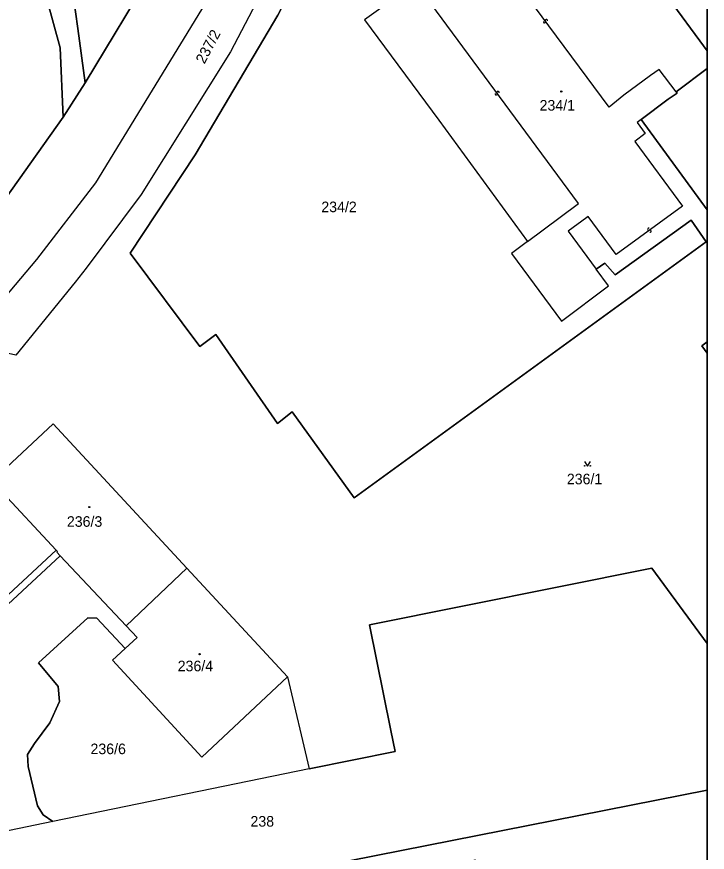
# Model space of a CAD drawing. Extents: x -598233 to -596890, y -1157848 to -1156431.
# Drawn here: x -597001.4 to -596890.5, y -1157038.3 to -1156904.1 of the extents above; entities that cross this region are included whole.
import ezdxf

# ---------------------------------------------------------------- set-up
doc = ezdxf.new("R2010")
doc.units = 0
for name, color, linetype in [('Level 1', 7, 'Continuous'), ('Level 13', 7, 'Continuous'), ('Level 3', 7, 'Continuous'), ('Level 4', 7, 'Continuous'), ('Level 5', 7, 'Continuous'), ('Level 60', 7, 'Continuous'), ('Vrstva 60', 7, 'Continuous'), ('zajmove_uzemi', 7, 'Continuous')]:
    doc.layers.add(name, color=color, linetype=linetype)

msp = doc.modelspace()

# ---------------------------------------------------------------- linework, layer by layer
at = {"layer": 'Level 1'}
for p, q in [((-596895.47, -1156916.15), (-596890.46, -1156912.43)), ((-596901.07, -1156920.58), (-596890.46, -1156935.14)), ((-596890.46, -1156940.16), (-596890.62, -1156940.27)), ((-596890.46, -1157028.38), (-596960.22, -1157042.12))]:
    msp.add_line(p, q, dxfattribs=at)
for points in [[(-597009.6, -1156956.63), (-596998.14, -1156943.1), (-596988.69, -1156930.77), (-596970.47, -1156900.93), (-596962.55, -1156885.73), (-596955.51, -1156871.69), (-596953.78, -1156869.49), (-596950.55, -1156867.45), (-596948.08, -1156867.08), (-596945.38, -1156867.2)], [(-596945.97, -1156868.45), (-596947.49, -1156871.65), (-596956.97, -1156890.46), (-596967.06, -1156909.74), (-596981.38, -1156932.63), (-596990.23, -1156944.5), (-596992.02, -1156946.76), (-597001.55, -1156958.44)], [(-596990.38, -1156914.69), (-596979.19, -1156896.14), (-596968.48, -1156875.52), (-596964.91, -1156867.7)], [(-596988.68, -1156875.31), (-596992.12, -1156880.31), (-596993.06, -1156895.24), (-596991.57, -1156905.96), (-596990.38, -1156914.69)], [(-596928.6, -1156888.91), (-596947.51, -1156880.09), (-596959.43, -1156903.83), (-596972.74, -1156926.29), (-596983.17, -1156942.06), (-596972, -1156957.06), (-596969.41, -1156955.14), (-596959.51, -1156969.43), (-596957.12, -1156967.55), (-596947.19, -1156981.41), (-596890.62, -1156940.27)], [(-596993.91, -1156920.24), (-596994.4, -1156909.07), (-597002.05, -1156881.08), (-597031.29, -1156895.2), (-597043.7, -1156920), (-597054.16, -1156933.55), (-597043.31, -1156937.64)], [(-596890.46, -1156909.58), (-596891.67, -1156907.95), (-596900.35, -1156896.12), (-596902.97, -1156892.72)], [(-596937.3, -1156898.64), (-596945.54, -1156904.58), (-596933.61, -1156920.7), (-596919.33, -1156940.2)], [(-596990.38, -1156914.69), (-596993.91, -1156920.24)], [(-596901.07, -1156920.58), (-596896.73, -1156917.35), (-596895.31, -1156916.36), (-596895.47, -1156916.15)], [(-597005.33, -1156936.23), (-596993.91, -1156920.24)], [(-596890.62, -1156940.27), (-596893.03, -1156936.77), (-596905.28, -1156945.55), (-596906.94, -1156943.67), (-596908.32, -1156944.63)], [(-596919.33, -1156940.2), (-596921.9, -1156942.12), (-596913.86, -1156953), (-596906.32, -1156947.35), (-596908.32, -1156944.63)], [(-596890.46, -1156956.3), (-596891.34, -1156956.95), (-596890.46, -1156958.14)], [(-596974.09, -1156992.67), (-596995.54, -1156969.5), (-597005.55, -1156978.83), (-597004.81, -1156979.62), (-597004.7, -1156979.52), (-597004.35, -1156979.83)], [(-597004.35, -1156979.83), (-596995.06, -1156989.77)], [(-596994.42, -1156990.68), (-596994.93, -1156990.13), (-596994.82, -1156990.03), (-596995.06, -1156989.77)], [(-597011.15, -1157004.74), (-597010.4, -1157005.55), (-596994.42, -1156990.68)], [(-596994.42, -1156990.68), (-596983.81, -1157001.96)], [(-596983.81, -1157001.96), (-596974.09, -1156992.67)], [(-596974.09, -1156992.67), (-596957.92, -1157010.13)], [(-596954.41, -1157024.91), (-596940.59, -1157022.16), (-596941.28, -1157018.76), (-596944.71, -1157001.79), (-596899.38, -1156992.67), (-596890.46, -1157004.78)], [(-596995.57, -1157033.4), (-596997.13, -1157032.32), (-596998.05, -1157030.87), (-596999.57, -1157024.56), (-596999.67, -1157022.63), (-596998.54, -1157020.88), (-596996.08, -1157017.51), (-596994.53, -1157014.13), (-596994.74, -1157011.7), (-596997.88, -1157007.88), (-596989.95, -1157000.69), (-596988.54, -1157000.73), (-596983.96, -1157005.59)], [(-596983.96, -1157005.59), (-596982.05, -1157003.83), (-596983.81, -1157001.96)], [(-596957.92, -1157010.13), (-596971.64, -1157023.05), (-596986.01, -1157007.49), (-596983.96, -1157005.59)], [(-596957.92, -1157010.13), (-596954.41, -1157024.91)], [(-596954.41, -1157024.91), (-596995.57, -1157033.4)], [(-596995.57, -1157033.4), (-597013.66, -1157037.13)]]:
    msp.add_lwpolyline(points, dxfattribs=at)
at = {"layer": 'Level 13'}
for centre, start, end in [((-596916.32, -1156904.69), 343.6946, 216.2846), ((-596916.62, -1156904.91), 163.909, 36.007), ((-596924.37, -1156916.47), 163.816, 35.914), ((-596924.07, -1156916.25), 343.6016, 216.1916), ((-596899.87, -1156938.25), 73.2976, 305.8876), ((-596899.65, -1156938.55), 253.512, 125.61)]:
    msp.add_arc(centre, 0.184, start, end, dxfattribs=at)
at = {"layer": 'Level 3'}
for points in [[(-596895.47, -1156916.15), (-596898.21, -1156912.56), (-596899.6, -1156913.52), (-596903.88, -1156916.71), (-596906.24, -1156918.6), (-596926.69, -1156891)], [(-596919.33, -1156940.2), (-596911.35, -1156934.24), (-596911.13, -1156934.08), (-596937.3, -1156898.64)], [(-596901.07, -1156920.58), (-596901.75, -1156921.06), (-596900.43, -1156922.87), (-596902.12, -1156924.15), (-596894.44, -1156934.51), (-596905.08, -1156942.28), (-596909.59, -1156936.17), (-596909.8, -1156936.33), (-596912.79, -1156938.55), (-596908.32, -1156944.63)], [(-597011.15, -1157004.74), (-596995.06, -1156989.77)]]:
    msp.add_lwpolyline(points, dxfattribs=at)
at = {"layer": 'Level 5'}
msp.add_lwpolyline([(-596910.21, -1156975.55), (-596909.71, -1156976.3), (-596909.21, -1156975.55)], dxfattribs=at)
for centre, radius in [((-596913.91, -1156916.1), 0.09), ((-596913.91, -1156916.1), 0.0521), ((-596910.16, -1156976.25), 0.05), ((-596909.26, -1156976.25), 0.05), ((-596989.73, -1156982.87), 0.09), ((-596989.73, -1156982.87), 0.0521), ((-596972.01, -1157006.51), 0.09), ((-596972.01, -1157006.51), 0.0521)]:
    msp.add_circle(centre, radius, dxfattribs=at)
at = {"layer": 'Level 60'}
for points in [[(-596993.06, -1156895.24), (-596992.12, -1156880.31), (-596988.68, -1156875.31), (-596987.89, -1156875.7), (-596988.25, -1156876.89), (-596978.54, -1156881.96), (-596967.25, -1156859.45), (-596967.51, -1156859.32), (-596967.25, -1156858.79), (-596972.24, -1156856.27), (-596974.76, -1156855.03), (-596973.43, -1156853.09), (-596969.72, -1156854.34), (-596961.79, -1156858.53), (-596964.91, -1156867.7), (-596968.48, -1156875.52), (-596979.19, -1156896.14), (-596990.38, -1156914.69), (-596991.57, -1156905.96)], [(-596962.55, -1156885.73), (-596955.51, -1156871.69), (-596953.78, -1156869.49), (-596950.55, -1156867.45), (-596948.08, -1156867.08), (-596945.38, -1156867.2), (-596945.97, -1156868.45), (-596947.49, -1156871.65), (-596956.97, -1156890.46), (-596967.06, -1156909.74), (-596981.38, -1156932.63), (-596990.23, -1156944.5), (-596992.02, -1156946.76), (-597001.55, -1156958.44), (-597009.6, -1156956.63), (-596998.14, -1156943.1), (-596988.69, -1156930.77), (-596970.47, -1156900.93)], [(-596945.54, -1156904.58), (-596933.61, -1156920.7), (-596919.33, -1156940.2), (-596921.9, -1156942.12), (-596913.86, -1156953), (-596906.32, -1156947.35), (-596908.32, -1156944.63), (-596906.94, -1156943.67), (-596905.28, -1156945.55), (-596893.03, -1156936.77), (-596890.62, -1156940.27), (-596947.19, -1156981.41), (-596957.12, -1156967.55), (-596959.51, -1156969.43), (-596969.41, -1156955.14), (-596972, -1156957.06), (-596983.17, -1156942.06), (-596972.74, -1156926.29), (-596959.43, -1156903.83), (-596947.51, -1156880.09), (-596928.6, -1156888.91), (-596926.69, -1156891), (-596937.3, -1156898.64)], [(-597005.33, -1156936.23), (-597019.33, -1156940.28), (-597025.9, -1156940.9), (-597039.57, -1156938.57), (-597041.88, -1156936.23), (-597043.31, -1156937.64), (-597054.16, -1156933.55), (-597043.7, -1156920), (-597031.29, -1156895.2), (-597002.05, -1156881.08), (-596994.4, -1156909.07), (-596993.91, -1156920.24)], [(-597005.55, -1156978.83), (-596995.54, -1156969.5), (-596974.09, -1156992.67), (-596983.81, -1157001.96), (-596994.42, -1156990.68), (-596994.93, -1156990.13), (-596994.82, -1156990.03), (-596995.06, -1156989.77), (-597004.35, -1156979.83), (-597004.7, -1156979.52), (-597004.81, -1156979.62)], [(-597038.09, -1157011.03), (-597004.35, -1156979.83), (-596995.06, -1156989.77), (-596994.82, -1156990.03), (-596994.93, -1156990.13), (-596994.42, -1156990.68), (-597010.4, -1157005.55), (-597011.15, -1157004.74), (-597017.7, -1157010.84), (-597016.85, -1157011.75), (-597017.78, -1157012.61), (-597003.82, -1157027.96), (-597013.66, -1157037.13), (-597027.36, -1157022.5), (-597033.13, -1157027.9), (-597036.54, -1157024.25), (-597030.77, -1157018.85)], [(-596982.05, -1157003.83), (-596983.96, -1157005.59), (-596988.54, -1157000.73), (-596989.95, -1157000.69), (-596997.88, -1157007.88), (-596994.74, -1157011.7), (-596994.53, -1157014.13), (-596996.08, -1157017.51), (-596998.54, -1157020.88), (-596999.67, -1157022.63), (-596999.57, -1157024.56), (-596998.05, -1157030.87), (-596997.13, -1157032.32), (-596995.57, -1157033.4), (-597013.66, -1157037.13), (-597003.82, -1157027.96), (-597017.78, -1157012.61), (-597016.85, -1157011.75), (-597017.7, -1157010.84), (-597011.15, -1157004.74), (-597010.4, -1157005.55), (-596994.42, -1156990.68), (-596983.81, -1157001.96)], [(-596957.92, -1157010.13), (-596971.64, -1157023.05), (-596986.01, -1157007.49), (-596983.96, -1157005.59), (-596982.05, -1157003.83), (-596983.81, -1157001.96), (-596974.09, -1156992.67)], [(-596971.64, -1157023.05), (-596957.92, -1157010.13), (-596954.41, -1157024.91), (-596995.57, -1157033.4), (-596997.13, -1157032.32), (-596998.05, -1157030.87), (-596999.57, -1157024.56), (-596999.67, -1157022.63), (-596998.54, -1157020.88), (-596996.08, -1157017.51), (-596994.53, -1157014.13), (-596994.74, -1157011.7), (-596997.88, -1157007.88), (-596989.95, -1157000.69), (-596988.54, -1157000.73), (-596983.96, -1157005.59), (-596986.01, -1157007.49)]]:
    msp.add_lwpolyline(points, close=True, dxfattribs=at)
at = {"layer": 'Vrstva 60'}
for points in [[(-596890.46, -1157848.46), (-596890.46, -1156430.86)], [(-597002.05, -1156881.08), (-596994.4, -1156909.07), (-596993.91, -1156920.24), (-596990.38, -1156914.69), (-596991.57, -1156905.96), (-596993.06, -1156895.24)], [(-596956.97, -1156890.46), (-596967.06, -1156909.74), (-596981.38, -1156932.63), (-596990.23, -1156944.5), (-596992.02, -1156946.76), (-597001.55, -1156958.44)], [(-596979.19, -1156896.14), (-596990.38, -1156914.69), (-596993.91, -1156920.24), (-597005.33, -1156936.23), (-597008.68, -1156940.44), (-597016.4, -1156949.33), (-597027.34, -1156960.98), (-597032.81, -1156966.81), (-597100.6, -1157033.78), (-597116.64, -1157050.56), (-597127.01, -1157063), (-597134.42, -1157071.89), (-597140.1, -1157080.14), (-597146.25, -1157089.06), (-597157.85, -1157111.38), (-597160.34, -1157117.25), (-597163.8, -1157126.06), (-597165.36, -1157130.43), (-597165.97, -1157132.28), (-597166.32, -1157133.32), (-597167.01, -1157136.05), (-597167.66, -1157139.03), (-597168.38, -1157143.3)], [(-596937.3, -1156898.64), (-596945.54, -1156904.58), (-596933.61, -1156920.7), (-596919.33, -1156940.2), (-596921.9, -1156942.12), (-596913.86, -1156953), (-596906.32, -1156947.35), (-596908.32, -1156944.63), (-596906.94, -1156943.67), (-596905.28, -1156945.55), (-596893.03, -1156936.77), (-596890.62, -1156940.27), (-596890.46, -1156940.16), (-596890.46, -1156935.14), (-596901.07, -1156920.58), (-596896.73, -1156917.35), (-596895.31, -1156916.36), (-596895.47, -1156916.15), (-596890.46, -1156912.43), (-596890.46, -1156909.58), (-596891.67, -1156907.95), (-596900.35, -1156896.12)], [(-597158.89, -1157147.09), (-597158.01, -1157142), (-597157.65, -1157140.33), (-597157.14, -1157137.99), (-597156.41, -1157135.5), (-597155.79, -1157133.38), (-597154.54, -1157129.78), (-597151.04, -1157120.89), (-597148.89, -1157115.85), (-597137.66, -1157094.13), (-597129.15, -1157081.51), (-597114.74, -1157063.4), (-597111.36, -1157061.32), (-597107.32, -1157059.84), (-597102.3, -1157060.3), (-597096.6, -1157054.52), (-597097.75, -1157051.05), (-597097.38, -1157046.23), (-597094.5, -1157041.87), (-597025.43, -1156973.6), (-597009.6, -1156956.63), (-596998.14, -1156943.1), (-596988.69, -1156930.77), (-596970.47, -1156900.93)], [(-597005.55, -1156978.83), (-596995.54, -1156969.5), (-596974.09, -1156992.67), (-596957.92, -1157010.13), (-596954.41, -1157024.91), (-596940.59, -1157022.16), (-596941.28, -1157018.76), (-596944.71, -1157001.79), (-596899.38, -1156992.67), (-596890.46, -1157004.78), (-596890.46, -1156958.14), (-596891.34, -1156956.95), (-596890.46, -1156956.3), (-596890.46, -1156940.16), (-596890.62, -1156940.27), (-596947.19, -1156981.41), (-596957.12, -1156967.55), (-596959.51, -1156969.43), (-596969.41, -1156955.14), (-596972, -1156957.06), (-596983.17, -1156942.06), (-596972.74, -1156926.29), (-596959.43, -1156903.83)], [(-597009.07, -1157051.79), (-596983.76, -1157046.8), (-596960.22, -1157042.12), (-596890.46, -1157028.38), (-596890.46, -1157004.78), (-596899.38, -1156992.67), (-596944.71, -1157001.79), (-596941.28, -1157018.76), (-596940.59, -1157022.16), (-596954.41, -1157024.91), (-596995.57, -1157033.4), (-597013.66, -1157037.13)]]:
    msp.add_lwpolyline(points, dxfattribs=at)
for points in [[(-596890.46, -1156909.58), (-596890.46, -1156890.8), (-596892.9, -1156887.59), (-596901.14, -1156876.29), (-596903.73, -1156872.84), (-596911.84, -1156861.74), (-596914.38, -1156858.18), (-596920.58, -1156850.22), (-596922.3, -1156852.35), (-596901.4, -1156881.13), (-596928.21, -1156868.2), (-596941.49, -1156861.58), (-596945.38, -1156867.2), (-596945.97, -1156868.45), (-596942.08, -1156870.3), (-596923.86, -1156878.98), (-596921.17, -1156880.25), (-596915.2, -1156882.99), (-596910.39, -1156885.69), (-596906.16, -1156889.08), (-596902.97, -1156892.72), (-596900.35, -1156896.12), (-596891.67, -1156907.95)], [(-596890.46, -1156912.43), (-596895.47, -1156916.15), (-596895.31, -1156916.36), (-596896.73, -1156917.35), (-596901.07, -1156920.58), (-596890.46, -1156935.14)], [(-596890.46, -1156958.14), (-596890.46, -1156956.3), (-596891.34, -1156956.95)], [(-596890.46, -1157062.96), (-596890.46, -1157028.38), (-596960.22, -1157042.12), (-596959.95, -1157043.96), (-596938.4, -1157057.45), (-596934.69, -1157051.55), (-596928.89, -1157042.31), (-596930.88, -1157041.06), (-596927.8, -1157039.54), (-596901.85, -1157055.96), (-596900.43, -1157053.9), (-596890.56, -1157059.96), (-596891.87, -1157062.08)]]:
    msp.add_lwpolyline(points, close=True, dxfattribs=at)
at = {"layer": 'zajmove_uzemi'}
msp.add_lwpolyline([(-598232.89, -1156430.86), (-596890.46, -1156430.86), (-596890.46, -1157848.46), (-598232.89, -1157848.46)], close=True, dxfattribs=at)

# ---------------------------------------------------------------- texts
at = {"layer": 'Level 4'}
msp.add_text('237/2', height=1.7, rotation=62.0303, dxfattribs=at).set_placement((-596971.24, -1156911.78))
for s, p in [('234/1', (-596917.4, -1156919.17)), ('234/2', (-596952.46, -1156935.49)), ('236/1', (-596913.02, -1156979.21)), ('236/3', (-596993.33, -1156986.04)), ('236/4', (-596975.53, -1157009.25)), ('236/6', (-596989.54, -1157022.57)), ('238', (-596963.84, -1157034.21))]:
    msp.add_text(s, height=1.7, dxfattribs=at).set_placement(p)

doc.saveas('drawing.dxf')
